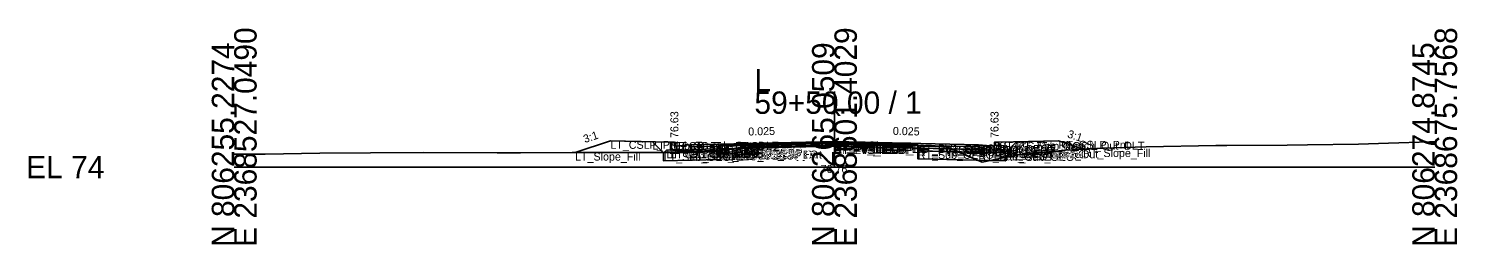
# Model space of a CAD drawing. Extents: x -26 to 8153, y -10 to 9520.
# Drawn here: x 4974.3 to 5152.8, y 8490.3 to 8517.3 of the extents above; entities that cross this region are included whole.
import ezdxf

# ---------------------------------------------------------------- set-up
doc = ezdxf.new("R2010")
doc.units = 0
for name, color, linetype in [('Exist CMT Pavement', 7, 'Continuous'), ('Exist Cross Section Cell', 7, 'Continuous'), ('Exist XS Center Line Elevation Label', 7, 'Continuous'), ('Exist XS Ground Line', 7, 'Continuous'), ('Prop CMT Conc Surface', 7, 'Continuous'), ('Prop CMT Concrete Structures', 7, 'Continuous'), ('Prop CMT Pvmt Course 1', 7, 'Continuous'), ('Prop CMT Pvmt Course 1 CG', 7, 'Continuous'), ('Prop CMT Pvmt Course 1 Wedge', 7, 'Continuous'), ('Prop CMT Pvmt Course 2', 7, 'Continuous'), ('Prop CMT Pvmt Course 2 Wedge', 7, 'Continuous'), ('Prop CMT Pvmt Course 3', 7, 'Continuous'), ('Prop CMT Pvmt Course 3 Wedge', 7, 'Continuous'), ('Prop CMT Pvmt Surface', 7, 'Continuous'), ('Prop CMT Pvmt Wedge Surface 1', 7, 'Continuous'), ('Prop CMT Pvmt Wedge Surface 2', 7, 'Continuous'), ('Prop CMT Pvmt Wedge Surface 3', 7, 'Continuous'), ('Prop CMT Shallow Undercut', 7, 'Continuous'), ('Prop CMT Shallow Undercut Boundary', 7, 'Continuous'), ('Prop CMT Slope Grass', 7, 'Continuous'), ('Prop CMT Subgrade Earthwork', 7, 'Continuous'), ('Prop XS Earthwork Shape', 7, 'Continuous'), ('Prop XS Hydro Elevations', 7, 'Continuous'), ('Prop XS SE Text', 7, 'Continuous'), ('Prop XS Side Slope Text', 7, 'Continuous'), ('Prop XS Subgrade Earthwork', 7, 'Continuous'), ('Scratch_Level_2', 7, 'Continuous'), ('Scratch_Level_6', 7, 'Continuous')]:
    doc.layers.add(name, color=color, linetype=linetype)

msp = doc.modelspace()

# ---------------------------------------------------------------- linework, layer by layer
at = {"layer": 'Exist CMT Pavement'}
for p, q in [((5060.7, 8502.06), (5064.25, 8502.49)), ((5064.25, 8502.49), (5064.61, 8502.54)), ((5064.61, 8502.54), (5073.84, 8502.75)), ((5073.84, 8502.75), (5074.59, 8502.77)), ((5074.59, 8502.77), (5075, 8502.76)), ((5075, 8502.76), (5085.41, 8502.64))]:
    msp.add_line(p, q, dxfattribs=at)
at = {"layer": 'Exist Cross Section Cell'}
for p, q in [((5075, 8500), (5075, 8509.46)), ((5000, 8500), (5075, 8500)), ((5075, 8500), (5150, 8500))]:
    msp.add_line(p, q, dxfattribs=at)
at = {"layer": 'Exist XS Ground Line'}
for p, q in [((5010.71, 8501.72), (5017.02, 8501.78)), ((5017.02, 8501.78), (5023.62, 8501.83)), ((5023.62, 8501.83), (5032.86, 8501.79)), ((5032.86, 8501.79), (5033.96, 8501.79)), ((5033.96, 8501.79), (5035.76, 8501.79)), ((5035.76, 8501.79), (5042.23, 8501.81)), ((5042.23, 8501.81), (5043.9, 8501.81)), ((5043.9, 8501.81), (5053.84, 8501.84)), ((5053.84, 8501.84), (5056.77, 8501.98)), ((5056.77, 8501.98), (5060.7, 8502.06)), ((5060.7, 8502.06), (5064.25, 8502.49)), ((5064.25, 8502.49), (5064.61, 8502.54)), ((5064.61, 8502.54), (5073.84, 8502.75)), ((5073.84, 8502.75), (5074.59, 8502.77)), ((5074.59, 8502.77), (5075, 8502.76)), ((5075, 8502.76), (5085.41, 8502.64)), ((5085.41, 8502.64), (5085.76, 8502.61)), ((5085.76, 8502.61), (5087.6, 8502.55)), ((5087.6, 8502.55), (5089.13, 8502.49)), ((5089.13, 8502.49), (5089.7, 8502.23)), ((5089.7, 8502.23), (5093.45, 8500.59)), ((5098.59, 8501.59), (5103.86, 8502.11)), ((5103.86, 8502.11), (5104.73, 8502.17)), ((5104.73, 8502.17), (5108.48, 8502.38)), ((5108.48, 8502.38), (5113.95, 8502.53)), ((5113.95, 8502.53), (5122.64, 8502.68)), ((5122.64, 8502.68), (5124.03, 8502.7)), ((5124.03, 8502.7), (5131.55, 8502.73)), ((5131.55, 8502.73), (5134.12, 8502.77)), ((5134.12, 8502.77), (5140.46, 8502.88)), ((5140.46, 8502.88), (5144.21, 8502.99)), ((5144.21, 8502.99), (5149.37, 8503.14)), ((5149.37, 8503.14), (5150, 8503.15)), ((5000, 8501.61), (5001.64, 8501.62)), ((5001.64, 8501.62), (5002.81, 8501.62)), ((5002.81, 8501.62), (5003.86, 8501.63)), ((5003.86, 8501.63), (5010.71, 8501.72)), ((5093.45, 8500.59), (5096.7, 8501.29)), ((5096.7, 8501.29), (5097.83, 8501.54)), ((5097.83, 8501.54), (5098.59, 8501.59))]:
    msp.add_line(p, q, dxfattribs=at)
at = {"layer": 'Prop CMT Conc Surface'}
for points in [[(5055, 8502.63), (5055, 8503.13), (5054.5, 8503.13)], [(5057, 8502.76), (5055, 8502.63)], [(5093, 8502.76), (5095, 8502.63)], [(5095, 8502.63), (5095, 8503.13), (5095.5, 8503.13)]]:
    msp.add_lwpolyline(points, dxfattribs=at)
at = {"layer": 'Prop CMT Concrete Structures'}
for points in [[(5057, 8502.76), (5055, 8502.63), (5055, 8503.13), (5054.5, 8503.13)], [(5054.5, 8503.13), (5054.5, 8502.11), (5057, 8502.17)], [(5057, 8502.17), (5057, 8502.76)], [(5093, 8502.76), (5095, 8502.63), (5095, 8503.13), (5095.5, 8503.13)], [(5095.5, 8503.13), (5095.5, 8502.11), (5093, 8502.17)], [(5093, 8502.17), (5093, 8502.76)]]:
    msp.add_lwpolyline(points, dxfattribs=at)
at = {"layer": 'Prop CMT Pvmt Course 1'}
for points in [[(5075, 8503.21), (5057, 8502.76)], [(5057, 8502.76), (5057, 8502.51)], [(5057, 8502.51), (5060.7, 8502.6)], [(5060.7, 8502.73), (5075, 8503.08)], [(5060.7, 8502.6), (5060.7, 8502.73)], [(5075, 8502.96), (5075, 8503.21)], [(5075, 8503.21), (5093, 8502.76)], [(5075, 8502.96), (5075, 8503.21)], [(5075, 8503.08), (5075, 8502.96), (5075, 8502.96)], [(5085.41, 8502.82), (5075, 8503.08)], [(5075, 8503.08), (5075, 8502.96), (5075, 8502.96)], [(5085.41, 8502.7), (5085.41, 8502.82)], [(5093, 8502.51), (5085.41, 8502.7)], [(5093, 8502.76), (5093, 8502.51)]]:
    msp.add_lwpolyline(points, dxfattribs=at)
at = {"layer": 'Prop CMT Pvmt Course 1 CG'}
for points in [[(5057, 8502.17), (5054, 8502.1), (5053.66, 8501.76)], [(5053.66, 8501.76), (5057, 8501.84)], [(5057, 8501.84), (5057, 8502.17)], [(5093, 8502.17), (5096, 8502.1), (5096.34, 8501.76)], [(5093, 8501.84), (5093, 8502.17)], [(5096.34, 8501.76), (5093, 8501.84)]]:
    msp.add_lwpolyline(points, dxfattribs=at)
at = {"layer": 'Prop CMT Pvmt Course 1 Wedge'}
for points in [[(5075, 8503.08), (5060.7, 8502.73)], [(5075, 8503.08), (5085.41, 8502.82)]]:
    msp.add_lwpolyline(points, dxfattribs=at)
at = {"layer": 'Prop CMT Pvmt Course 2'}
for points in [[(5060.7, 8502.6), (5057, 8502.51)], [(5057, 8502.51), (5057, 8502.18)], [(5057, 8502.18), (5060.7, 8502.27)], [(5060.7, 8502.27), (5060.7, 8502.6)], [(5085.41, 8502.37), (5085.41, 8502.7)], [(5085.41, 8502.7), (5093, 8502.51)], [(5093, 8502.18), (5085.41, 8502.37)], [(5093, 8502.51), (5093, 8502.18)]]:
    msp.add_lwpolyline(points, dxfattribs=at)
at = {"layer": 'Prop CMT Pvmt Course 2 Wedge'}
for points in [[(5075, 8502.96), (5060.7, 8502.6)], [(5075, 8502.96), (5085.41, 8502.7)]]:
    msp.add_lwpolyline(points, dxfattribs=at)
at = {"layer": 'Prop CMT Pvmt Course 3'}
for points in [[(5060.7, 8502.27), (5057, 8502.18)], [(5057, 8502.18), (5057, 8501.84)], [(5057, 8501.84), (5060.7, 8501.94)], [(5060.7, 8501.94), (5060.7, 8502.27)], [(5085.41, 8502.37), (5093, 8502.18)], [(5085.41, 8502.03), (5085.41, 8502.37)], [(5093, 8501.84), (5085.41, 8502.03)], [(5093, 8502.18), (5093, 8501.84)]]:
    msp.add_lwpolyline(points, dxfattribs=at)
at = {"layer": 'Prop CMT Pvmt Course 3 Wedge'}
for points in [[(5075, 8502.63), (5060.7, 8502.27)], [(5075, 8502.63), (5085.41, 8502.37)]]:
    msp.add_lwpolyline(points, dxfattribs=at)
at = {"layer": 'Prop CMT Pvmt Surface'}
for points in [[(5075, 8503.21), (5057, 8502.76)], [(5075, 8503.21), (5093, 8502.76)]]:
    msp.add_lwpolyline(points, dxfattribs=at)
at = {"layer": 'Prop CMT Pvmt Wedge Surface 1'}
for points in [[(5057, 8502.51), (5057, 8502.76)], [(5060.7, 8502.6), (5057, 8502.51)], [(5075, 8503.08), (5060.7, 8502.73)], [(5060.7, 8502.73), (5060.7, 8502.6)], [(5075, 8503.08), (5085.41, 8502.82)], [(5085.41, 8502.82), (5085.41, 8502.7)], [(5085.41, 8502.7), (5093, 8502.51)], [(5093, 8502.51), (5093, 8502.76)]]:
    msp.add_lwpolyline(points, dxfattribs=at)
at = {"layer": 'Prop CMT Pvmt Wedge Surface 2'}
for points in [[(5075, 8502.96), (5057, 8502.51)], [(5057, 8502.51), (5057, 8502.76)], [(5075, 8502.96), (5093, 8502.51)], [(5093, 8502.51), (5093, 8502.76)]]:
    msp.add_lwpolyline(points, dxfattribs=at)
at = {"layer": 'Prop CMT Pvmt Wedge Surface 3'}
for points in [[(5057, 8502.18), (5057, 8502.76)], [(5075, 8502.63), (5057, 8502.18)], [(5075, 8502.63), (5093, 8502.18)], [(5093, 8502.18), (5093, 8502.76)]]:
    msp.add_lwpolyline(points, dxfattribs=at)
at = {"layer": 'Prop CMT Shallow Undercut'}
for p, q in [((5060.7, 8501.94), (5053.66, 8501.76)), ((5053.66, 8501.76), (5053.66, 8500.76)), ((5060.7, 8500.94), (5060.7, 8501.94)), ((5053.66, 8500.76), (5060.7, 8500.94))]:
    msp.add_line(p, q, dxfattribs=at)
for points in [[(5090.43, 8501.91), (5092.86, 8500.85), (5085.41, 8501.03), (5085.41, 8502.03)], [(5094.45, 8500.81), (5096.34, 8501.22), (5096.34, 8500.76)]]:
    msp.add_lwpolyline(points, close=True, dxfattribs=at)
at = {"layer": 'Prop CMT Shallow Undercut Boundary'}
for p, q in [((5053.66, 8501.76), (5053.66, 8500.76)), ((5060.7, 8501.94), (5060.7, 8500.94)), ((5085.41, 8502.03), (5085.41, 8501.03)), ((5096.34, 8501.76), (5096.34, 8500.76)), ((5053.66, 8500.76), (5060.7, 8500.94)), ((5096.34, 8500.76), (5085.41, 8501.03))]:
    msp.add_line(p, q, dxfattribs=at)
at = {"layer": 'Prop CMT Slope Grass'}
for points in [[(5054.5, 8503.13), (5047, 8503.28), (5042.59, 8501.81)], [(5095.5, 8503.13), (5103, 8503.28), (5106.09, 8502.25)]]:
    msp.add_lwpolyline(points, dxfattribs=at)
at = {"layer": 'Prop CMT Subgrade Earthwork'}
for points in [[(5057, 8501.84), (5053.66, 8501.76), (5052.25, 8503.17)], [(5060.7, 8501.94), (5057, 8501.84)], [(5060.7, 8501.94), (5060.71, 8502.06)], [(5085.41, 8502.03), (5085.4, 8502.64)], [(5085.41, 8502.03), (5093, 8501.84)], [(5093, 8501.84), (5096.34, 8501.76), (5097.75, 8503.17)]]:
    msp.add_lwpolyline(points, dxfattribs=at)
at = {"layer": 'Prop XS Earthwork Shape'}
for points in [[(5052.25, 8503.17), (5047, 8503.28), (5042.59, 8501.81), (5043.9, 8501.81), (5053.58, 8501.84)], [(5053.66, 8501.76), (5053.58, 8501.84), (5053.84, 8501.84), (5056.77, 8501.98), (5060.7, 8502.06), (5060.71, 8502.06), (5060.7, 8501.94), (5057, 8501.84)], [(5060.7, 8501.94), (5060.7, 8500.94), (5053.66, 8500.76), (5053.66, 8501.76), (5057, 8501.84)], [(5087.6, 8502.55), (5089.13, 8502.49), (5089.7, 8502.23), (5090.43, 8501.91), (5085.41, 8502.03), (5085.4, 8502.64), (5085.41, 8502.64), (5085.76, 8502.61)], [(5085.41, 8502.03), (5090.43, 8501.91), (5092.86, 8500.85), (5085.41, 8501.03)], [(5094.45, 8500.81), (5092.86, 8500.85), (5090.43, 8501.91), (5093, 8501.84), (5096.34, 8501.76), (5096.34, 8501.22)], [(5096.34, 8501.22), (5096.7, 8501.29), (5097.83, 8501.54), (5098.59, 8501.59), (5103.86, 8502.11), (5104.73, 8502.17), (5106.09, 8502.25), (5103, 8503.28), (5097.75, 8503.17), (5096.34, 8501.76)], [(5094.45, 8500.81), (5092.86, 8500.85), (5093.45, 8500.59)], [(5096.34, 8500.76), (5094.45, 8500.81), (5096.34, 8501.22)]]:
    msp.add_lwpolyline(points, close=True, dxfattribs=at)
at = {"layer": 'Prop XS Subgrade Earthwork'}
for p, q in [((5053.66, 8501.76), (5060.7, 8501.94)), ((5085.41, 8502.03), (5096.34, 8501.76))]:
    msp.add_line(p, q, dxfattribs=at)
at = {"layer": 'Scratch_Level_6'}
for p, q in [((5060.7, 8501.94), (5053.66, 8501.76)), ((5053.66, 8501.76), (5053.66, 8500.76)), ((5060.7, 8500.94), (5060.7, 8501.94)), ((5053.66, 8500.76), (5060.7, 8500.94))]:
    msp.add_line(p, q, dxfattribs=at)
for points in [[(5090.43, 8501.91), (5092.86, 8500.85), (5085.41, 8501.03), (5085.41, 8502.03)], [(5094.45, 8500.81), (5096.34, 8501.22), (5096.34, 8500.76)]]:
    msp.add_lwpolyline(points, close=True, dxfattribs=at)

# ---------------------------------------------------------------- texts
at = {"layer": 'Exist Cross Section Cell'}
for s, p in [('E 2368527.0490', (5002.8, 8490)), ('E 2368601.4029', (5077.8, 8490)), ('E 2368675.7568', (5152.8, 8490)), ('N 806255.2274', (5000, 8490)), ('N 806265.0509', (5075, 8490)), ('N 806274.8745', (5150, 8490))]:
    msp.add_text(s, height=2.8, rotation=90, dxfattribs=at).set_placement(p)
for s, p in [('L', (5065, 8509.46)), ('59+50.00 / 1', (5065, 8506.66)), ('EL 74', (4974, 8498.6))]:
    msp.add_text(s, height=2.8, dxfattribs=at).set_placement(p)
at = {"layer": 'Exist XS Center Line Elevation Label'}
msp.add_text('76.76', height=1, dxfattribs=at).set_placement((5073.26, 8499.26))
at = {"layer": 'Prop XS Hydro Elevations'}
for p in [(5055.5, 8503.63), (5095.5, 8503.63)]:
    msp.add_text('76.63', height=1, rotation=90, dxfattribs=at).set_placement(p)
at = {"layer": 'Prop XS SE Text'}
for rotation, p in [(1.4321, (5064.24, 8503.94)), (358.5679, (5082.29, 8504.03))]:
    msp.add_text('0.025', height=1, rotation=rotation, dxfattribs=at).set_placement(p)
at = {"layer": 'Prop XS Side Slope Text'}
for rotation, p in [(18.4349, (5043.81, 8503)), (341.5651, (5104.03, 8503.73))]:
    msp.add_text('3:1', height=1, rotation=rotation, dxfattribs=at).set_placement(p)
at = {"layer": 'Scratch_Level_2'}
for s, p in [('LT_Slope_Fill', (5042.59, 8500.81)), ('LT_CSLP_Pnt', (5047, 8502.28)), ('LT_Sub_Trench_Out_DLT', (5052.25, 8502.17)), ('LT_Sub_OEOP', (5053.66, 8500.76)), ('LT_CG1_Shelf_Out', (5054, 8501.1)), ('LT_CG_Top_BOC', (5054.5, 8502.13)), ('LT_CG_Bot_BOC', (5054.5, 8501.11)), ('LT_CG_Top_Face', (5055, 8502.13)), ('LT_CG_Top_Gut', (5055, 8501.63)), ('LT_PV1_OEOT', (5057, 8501.76)), ('LT_PV2_OEOT', (5057, 8501.51)), ('LT_PV3_OEOT', (5057, 8501.18)), ('LT_CG_Bot_IE', (5057, 8501.17)), ('LT_Sub_OEOT', (5057, 8500.84)), ('LT_PV1_OEEOP', (5060.7, 8501.73)), ('LT_PV2_OEEOP', (5060.7, 8501.6)), ('LT_PV3_OEEOP', (5060.7, 8501.27)), ('LT_PV_OEEOP_EG', (5060.7, 8501.06)), ('LT_Sub_OEEOP', (5060.7, 8500.94)), ('LT_PV_Sub_Tie_Out', (5060.71, 8501.06)), ('PV1_PGL', (5075, 8502.21)), ('RT_PV1_IEEOP', (5075, 8502.08)), ('LT_PV1_IEEOP', (5075, 8502.08)), ('RT_PV2_IEEOP', (5075, 8501.96)), ('LT_PV2_IEEOP', (5075, 8501.96)), ('PV2_PGL', (5075, 8501.96)), ('RT_PV_IEEOP_EG', (5075, 8501.76)), ('LT_PV_IEEOP_EG', (5075, 8501.76)), ('RT_PV3_IEEOP', (5075, 8501.63)), ('LT_PV3_IEEOP', (5075, 8501.63)), ('RT_PV_Sub_Tie_Out', (5085.4, 8501.64)), ('RT_PV1_OEEOP', (5085.41, 8501.82)), ('RT_PV2_OEEOP', (5085.41, 8501.7)), ('RT_PV_OEEOP_EG', (5085.41, 8501.64)), ('RT_PV3_OEEOP', (5085.41, 8501.37)), ('RT_Sub_OEEOP', (5085.41, 8501.03)), ('RT_PV1_OEOT', (5093, 8501.76)), ('RT_PV2_OEOT', (5093, 8501.51)), ('RT_PV3_OEOT', (5093, 8501.18)), ('RT_CG_Bot_IE', (5093, 8501.17)), ('RT_Sub_OEOT', (5093, 8500.84)), ('RT_CG_Top_Face', (5095, 8502.13)), ('RT_CG_Top_Gut', (5095, 8501.63)), ('RT_CG_Top_BOC', (5095.5, 8502.13)), ('RT_CG_Bot_BOC', (5095.5, 8501.11)), ('RT_CG1_Shelf_Out', (5096, 8501.1)), ('RT_Sub_OEOP', (5096.34, 8500.76)), ('RT_Sub_Trench_Out_DLT', (5097.75, 8502.17)), ('RT_CSLP_Pnt', (5103, 8502.28)), ('RT_Slope_Fill', (5106.09, 8501.25))]:
    msp.add_text(s, height=1, dxfattribs=at).set_placement(p)

doc.saveas('drawing.dxf')
